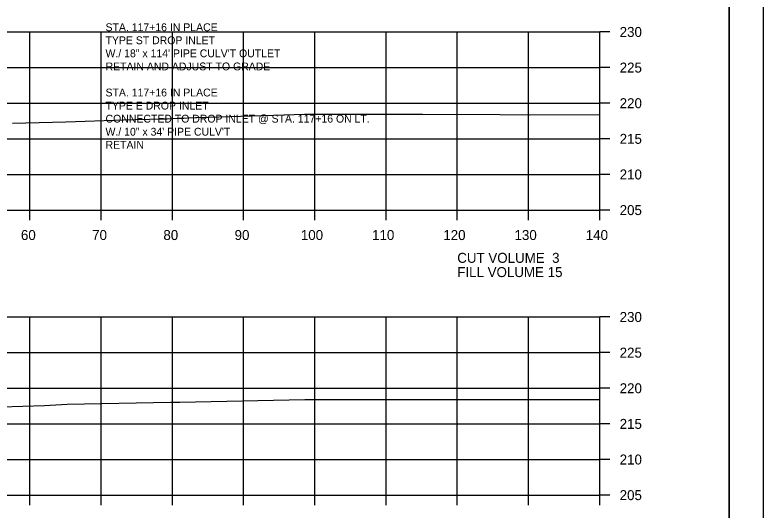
# Model space of a CAD drawing. Extents: x 1368968 to 1369915, y 377395 to 380381.
# Drawn here: x 1369809.7 to 1369914.7, y 379199.3 to 379268.8 of the extents above; entities that cross this region are included whole.
import ezdxf

# ---------------------------------------------------------------- set-up
doc = ezdxf.new("R2010")
doc.units = 0
for name, color, linetype in [('S_BREAKLINE_ANNOT', 7, 'Continuous'), ('S_BRIDGE', 7, 'Continuous'), ('S_BRIDGE_ANNOT', 7, 'Continuous'), ('S_CONTOUR_MINOR', 7, 'Continuous'), ('S_CTL_TABLE', 7, 'Continuous'), ('S_DITCHLINE_ANNOT', 7, 'Continuous'), ('S_DROP_INLET', 7, 'Continuous')]:
    doc.layers.add(name, color=color, linetype=linetype)

msp = doc.modelspace()

# ---------------------------------------------------------------- linework, layer by layer
at = {"layer": 'S_BREAKLINE_ANNOT'}
for p, q in [((1369891.78, 379241.38), (1369891.78, 379266.38)), ((1369893.18, 379266.38), (1369891.78, 379266.38)), ((1369893.18, 379261.38), (1369891.78, 379261.38)), ((1369893.18, 379256.38), (1369891.78, 379256.38)), ((1369893.18, 379251.38), (1369891.78, 379251.38)), ((1369893.18, 379246.38), (1369891.78, 379246.38)), ((1369611.78, 379241.38), (1369891.78, 379241.38)), ((1369811.78, 379239.98), (1369811.78, 379241.38)), ((1369821.78, 379239.98), (1369821.78, 379241.38)), ((1369831.78, 379239.98), (1369831.78, 379241.38)), ((1369841.78, 379239.98), (1369841.78, 379241.38)), ((1369851.78, 379239.98), (1369851.78, 379241.38)), ((1369861.78, 379239.98), (1369861.78, 379241.38)), ((1369871.78, 379239.98), (1369871.78, 379241.38)), ((1369881.78, 379239.98), (1369881.78, 379241.38)), ((1369891.78, 379239.98), (1369891.78, 379241.38)), ((1369893.18, 379241.38), (1369891.78, 379241.38)), ((1369891.78, 379201.38), (1369891.78, 379226.38)), ((1369893.18, 379226.38), (1369891.78, 379226.38)), ((1369893.18, 379221.38), (1369891.78, 379221.38)), ((1369893.18, 379216.38), (1369891.78, 379216.38)), ((1369893.18, 379211.38), (1369891.78, 379211.38)), ((1369893.18, 379206.38), (1369891.78, 379206.38)), ((1369611.78, 379201.38), (1369891.78, 379201.38)), ((1369811.78, 379199.98), (1369811.78, 379201.38)), ((1369821.78, 379199.98), (1369821.78, 379201.38)), ((1369831.78, 379199.98), (1369831.78, 379201.38)), ((1369841.78, 379199.98), (1369841.78, 379201.38)), ((1369851.78, 379199.98), (1369851.78, 379201.38)), ((1369861.78, 379199.98), (1369861.78, 379201.38)), ((1369871.78, 379199.98), (1369871.78, 379201.38)), ((1369881.78, 379199.98), (1369881.78, 379201.38)), ((1369891.78, 379199.98), (1369891.78, 379201.38)), ((1369893.18, 379201.38), (1369891.78, 379201.38))]:
    msp.add_line(p, q, dxfattribs=at)
at = {"layer": 'S_BRIDGE_ANNOT'}
msp.add_line((1369909.96, 379105.38), (1369909.96, 379310.84), dxfattribs=at)
at = {"layer": 'S_CTL_TABLE'}
for points in [[(1369809.34, 379253.6), (1369816.82, 379253.77), (1369824.92, 379254.03), (1369826.49, 379254.08), (1369828.57, 379254.13), (1369830.02, 379254.18), (1369831.06, 379254.19), (1369831.06, 379254.19), (1369831.07, 379254.19), (1369832.47, 379254.26), (1369833.38, 379254.3), (1369833.91, 379254.32), (1369835.01, 379254.36), (1369835.2, 379254.36), (1369845.99, 379254.7), (1369850.33, 379254.84), (1369851.09, 379254.84), (1369852.55, 379254.83), (1369866.92, 379254.85), (1369877.74, 379254.78), (1369881.94, 379254.77), (1369891.78, 379254.78)], [(1369807.76, 379213.78), (1369813.85, 379213.98), (1369817, 379214.13), (1369831.56, 379214.41), (1369832.45, 379214.44), (1369832.54, 379214.44), (1369832.83, 379214.45), (1369850.39, 379214.81), (1369853.76, 379214.81), (1369855.97, 379214.8), (1369869.16, 379214.78), (1369891.78, 379214.8)]]:
    msp.add_lwpolyline(points, dxfattribs=at)
at = {"layer": 'S_DITCHLINE_ANNOT'}
for p, q in [((1369611.78, 379266.38), (1369891.78, 379266.38)), ((1369811.78, 379241.38), (1369811.78, 379266.38)), ((1369821.78, 379241.38), (1369821.78, 379266.38)), ((1369831.78, 379241.38), (1369831.78, 379266.38)), ((1369841.78, 379241.38), (1369841.78, 379266.38)), ((1369851.78, 379241.38), (1369851.78, 379266.38)), ((1369861.78, 379241.38), (1369861.78, 379266.38)), ((1369871.78, 379241.38), (1369871.78, 379266.38)), ((1369881.78, 379241.38), (1369881.78, 379266.38)), ((1369891.78, 379241.38), (1369891.78, 379266.38)), ((1369611.78, 379261.38), (1369891.78, 379261.38)), ((1369611.78, 379256.38), (1369891.78, 379256.38)), ((1369611.78, 379251.38), (1369891.78, 379251.38)), ((1369611.78, 379246.38), (1369891.78, 379246.38)), ((1369611.78, 379241.38), (1369891.78, 379241.38)), ((1369611.78, 379226.38), (1369891.78, 379226.38)), ((1369811.78, 379201.38), (1369811.78, 379226.38)), ((1369821.78, 379201.38), (1369821.78, 379226.38)), ((1369831.78, 379201.38), (1369831.78, 379226.38)), ((1369841.78, 379201.38), (1369841.78, 379226.38)), ((1369851.78, 379201.38), (1369851.78, 379226.38)), ((1369861.78, 379201.38), (1369861.78, 379226.38)), ((1369871.78, 379201.38), (1369871.78, 379226.38)), ((1369881.78, 379201.38), (1369881.78, 379226.38)), ((1369891.78, 379201.38), (1369891.78, 379226.38)), ((1369611.78, 379221.38), (1369891.78, 379221.38)), ((1369611.78, 379216.38), (1369891.78, 379216.38)), ((1369611.78, 379211.38), (1369891.78, 379211.38)), ((1369611.78, 379206.38), (1369891.78, 379206.38)), ((1369611.78, 379201.38), (1369891.78, 379201.38))]:
    msp.add_line(p, q, dxfattribs=at)
at = {"layer": 'S_DROP_INLET'}
for points in [[(1369581.37, 379314.74), (1369914.71, 379314.74), (1369914.71, 379101.4), (1369581.37, 379101.4)], [(1369827.7, 379310.84), (1369827.7, 379300.96), (1369863.43, 379300.96), (1369863.43, 379298.04), (1369886.63, 379298.04), (1369886.63, 379273.71), (1369909.96, 379273.71), (1369909.96, 379105.38), (1369593.78, 379105.38), (1369593.78, 379310.84)]]:
    msp.add_lwpolyline(points, close=True, dxfattribs=at)

# ---------------------------------------------------------------- texts
at = {"layer": 'S_BRIDGE'}
for s, p in [('230', (1369894.58, 379265.68)), ('225', (1369894.58, 379260.68)), ('220', (1369894.58, 379255.68)), ('215', (1369894.58, 379250.68)), ('210', (1369894.58, 379245.68)), ('205', (1369894.58, 379240.68)), ('60', (1369810.52, 379237.18)), ('70', (1369820.52, 379237.18)), ('80', (1369830.52, 379237.18)), ('90', (1369840.52, 379237.18)), ('100', (1369849.82, 379237.18)), ('110', (1369859.82, 379237.18)), ('120', (1369869.82, 379237.18)), ('130', (1369879.82, 379237.18)), ('140', (1369889.82, 379237.18)), ('CUT VOLUME  3', (1369871.78, 379233.98)), ('FILL VOLUME 15', (1369871.78, 379231.98)), ('230', (1369894.58, 379225.68)), ('225', (1369894.58, 379220.68)), ('220', (1369894.58, 379215.68)), ('215', (1369894.58, 379210.68)), ('210', (1369894.58, 379205.68)), ('205', (1369894.58, 379200.68))]:
    msp.add_text(s, height=1.4, dxfattribs=at).set_placement(p)
at = {"layer": 'S_CONTOUR_MINOR'}
for s, p in [('STA. 117+16 IN PLACE', (1369822.4, 379266.49)), ('TYPE ST DROP INLET', (1369822.4, 379264.66)), ('W./ 18" x 114\' PIPE CULV\'T OUTLET', (1369822.4, 379262.83)), ('RETAIN AND ADJUST TO GRADE', (1369822.4, 379260.99)), ('STA. 117+16 IN PLACE', (1369822.4, 379257.33)), ('TYPE E DROP INLET', (1369822.4, 379255.49)), ('CONNECTED TO DROP INLET @ STA. 117+16 ON LT.', (1369822.4, 379253.66)), ('W./ 10" x 34\' PIPE CULV\'T ', (1369822.4, 379251.83)), ('RETAIN', (1369822.4, 379249.99))]:
    msp.add_text(s, height=1.1, dxfattribs=at).set_placement(p)

doc.saveas('drawing.dxf')
